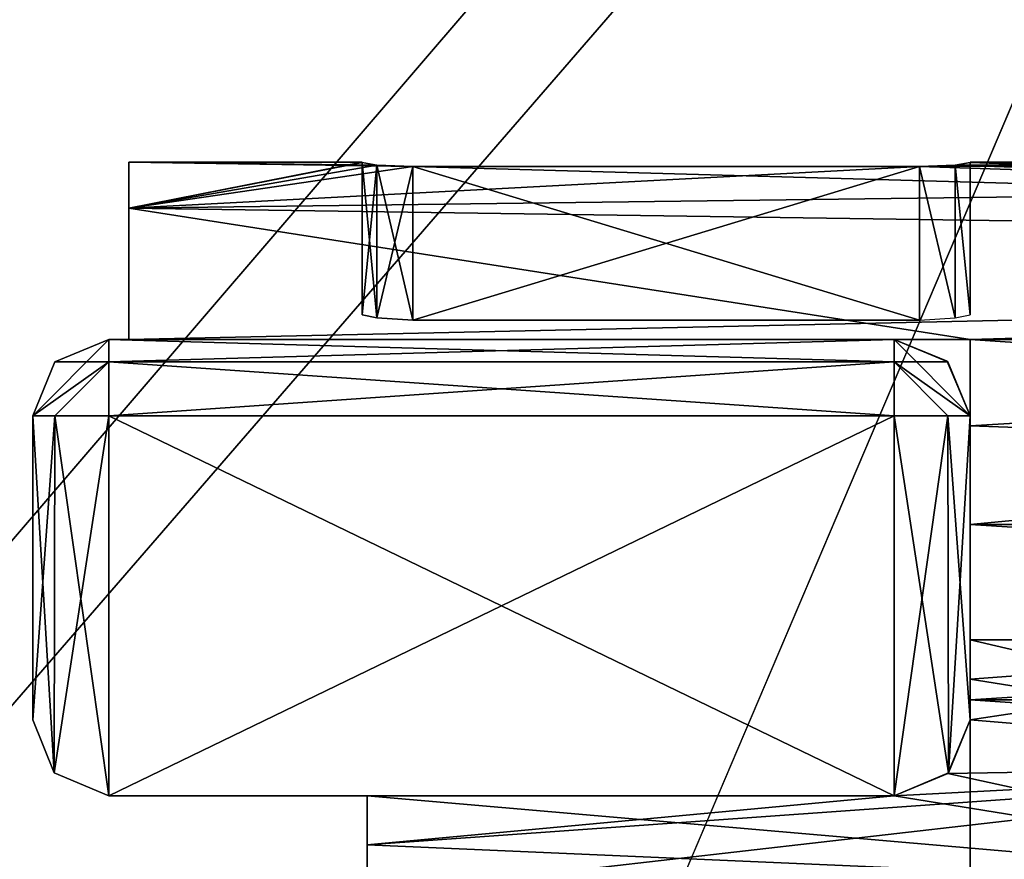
# Model space of a CAD drawing. Header units: millimetres. Extents: x -78 to 78, y -78 to 78.
# Tile 299 of 449: x 44.5 to 46.45, y 3.14 to 4.8. Entities that reach past the tile are written whole.
import ezdxf

# ---------------------------------------------------------------- set-up
doc = ezdxf.new("R2010")
doc.units = ezdxf.units.MM
doc.header["$LTSCALE"] = 41.718519
for name, color, linetype in [('10', 7, 'CONTINUOUS'), ('1745', 7, 'CONTINUOUS'), ('328', 7, 'CONTINUOUS'), ('344', 7, 'CONTINUOUS'), ('5529', 7, 'CONTINUOUS'), ('5530', 7, 'CONTINUOUS'), ('5534', 7, 'CONTINUOUS'), ('5541', 7, 'CONTINUOUS'), ('5544', 7, 'CONTINUOUS'), ('5545', 7, 'CONTINUOUS'), ('5549', 7, 'CONTINUOUS'), ('5555', 7, 'CONTINUOUS'), ('5556', 7, 'CONTINUOUS'), ('5559', 7, 'CONTINUOUS'), ('5566', 7, 'CONTINUOUS'), ('5567', 7, 'CONTINUOUS'), ('5569', 7, 'CONTINUOUS'), ('5576', 7, 'CONTINUOUS'), ('5577', 7, 'CONTINUOUS'), ('5627', 7, 'CONTINUOUS'), ('5630', 7, 'CONTINUOUS'), ('5631', 7, 'CONTINUOUS'), ('5632', 7, 'CONTINUOUS'), ('5635', 7, 'CONTINUOUS'), ('5638', 7, 'CONTINUOUS'), ('5639', 7, 'CONTINUOUS'), ('5642', 7, 'CONTINUOUS'), ('5643', 7, 'CONTINUOUS'), ('5644', 7, 'CONTINUOUS'), ('5646', 7, 'CONTINUOUS'), ('5647', 7, 'CONTINUOUS'), ('5649', 7, 'CONTINUOUS'), ('5650', 7, 'CONTINUOUS'), ('5651', 7, 'CONTINUOUS'), ('5652', 7, 'CONTINUOUS'), ('5653', 7, 'CONTINUOUS'), ('5655', 7, 'CONTINUOUS'), ('5656', 7, 'CONTINUOUS'), ('5657', 7, 'CONTINUOUS'), ('5659', 7, 'CONTINUOUS'), ('5660', 7, 'CONTINUOUS'), ('5661', 7, 'CONTINUOUS'), ('5663', 7, 'CONTINUOUS'), ('5664', 7, 'CONTINUOUS'), ('6', 7, 'CONTINUOUS'), ('748', 7, 'CONTINUOUS'), ('971', 7, 'CONTINUOUS')]:
    doc.layers.add(name, color=color, linetype=linetype)

msp = doc.modelspace()

# ---------------------------------------------------------------- linework, layer by layer
at = {"layer": '10', "linetype": 'CONTINUOUS'}
for points in [[(48.5, 30.5, -2), (49.5, -30.5, -2), (19.2675, 11.1265, -2), (48.5, 30.5, -2)], [(19.2675, 11.1265, -2), (49.5, -30.5, -2), (22.25, 0, -2), (19.2675, 11.1265, -2)]]:
    msp.add_3dface(points, dxfattribs=at)
at = {"layer": '1745', "linetype": 'CONTINUOUS'}
for points in [[(31.0424, -69.7372, 28.7), (51.0663, -56.737, 28.7), (75.9193, 7.9475, 28.7), (31.0424, -69.7372, 28.7)], [(31.0424, -69.7372, 28.7), (75.9193, 7.9475, 28.7), (53.7937, -21.0684, 28.7), (31.0424, -69.7372, 28.7)]]:
    msp.add_3dface(points, dxfattribs=at)
at = {"layer": '328', "linetype": 'CONTINUOUS'}
for points in [[(32.5, -30, 15), (15.5, 30, 15), (47.5, -30, 15), (32.5, -30, 15)], [(47.5, -30, 15), (15.5, 30, 15), (67, -30, 15), (47.5, -30, 15)], [(67, -30, 15), (15.5, 30, 15), (67.5, -30, 15), (67, -30, 15)], [(67.5, -30, 15), (15.5, 30, 15), (72.3187, -15.3427, 15), (67.5, -30, 15)], [(72.3187, -15.3427, 15), (15.5, 30, 15), (73.9493, 0, 15), (72.3187, -15.3427, 15)], [(73.9493, 0, 15), (15.5, 30, 15), (72.3187, 15.3427, 15), (73.9493, 0, 15)]]:
    msp.add_3dface(points, dxfattribs=at)
at = {"layer": '344', "linetype": 'CONTINUOUS'}
for points in [[(32.5, 30, 16.5), (15.5, -30, 16.5), (47.5, 30, 16.5), (32.5, 30, 16.5)], [(47.5, 30, 16.5), (15.5, -30, 16.5), (67, 30, 16.5), (47.5, 30, 16.5)], [(67, 30, 16.5), (15.5, -30, 16.5), (67.5, 30, 16.5), (67, 30, 16.5)], [(67.5, 30, 16.5), (15.5, -30, 16.5), (72.3187, 15.3427, 16.5), (67.5, 30, 16.5)], [(72.3187, 15.3427, 16.5), (15.5, -30, 16.5), (73.9493, 0, 16.5), (72.3187, 15.3427, 16.5)]]:
    msp.add_3dface(points, dxfattribs=at)
at = {"layer": '5529', "linetype": 'CONTINUOUS'}
for points in [[(45.2094, 4.5143, 6.3793), (45.28, 4.5113, 6.3499), (44.72, 4.5199, 6.4999), (45.2094, 4.5143, 6.3793)], [(44.72, 4.5199, 6.4999), (45.28, 4.5113, 6.3499), (44.72, 4.4293, 6.023), (44.72, 4.5199, 6.4999)], [(45.18, 4.519, 6.4499), (45.2094, 4.5143, 6.3793), (44.72, 4.5199, 6.4999), (45.18, 4.519, 6.4499)], [(45.18, 4.5199, 6.4999), (45.18, 4.519, 6.4499), (44.72, 4.5199, 6.4999), (45.18, 4.5199, 6.4999)], [(44.72, 4.4293, 6.023), (45.28, 4.5113, 6.3499), (51.88, 4.3266, 5.8186), (44.72, 4.4293, 6.023)], [(45.28, 4.5113, 6.3499), (46.28, 4.5113, 6.3499), (51.88, 4.3266, 5.8186), (45.28, 4.5113, 6.3499)], [(46.28, 4.5113, 6.3499), (46.3507, 4.5143, 6.3793), (51.88, 4.3266, 5.8186), (46.28, 4.5113, 6.3499)], [(46.3507, 4.5143, 6.3793), (46.38, 4.519, 6.4499), (51.88, 4.3266, 5.8186), (46.3507, 4.5143, 6.3793)], [(46.38, 4.519, 6.4499), (46.38, 4.5199, 6.4999), (51.88, 4.3266, 5.8186), (46.38, 4.519, 6.4499)], [(51.88, 4.3266, 5.8186), (46.38, 4.5199, 6.4999), (51.88, 4.5199, 6.4999), (51.88, 4.3266, 5.8186)], [(44.72, 4.1699, 5.6125), (44.72, 4.4293, 6.023), (46.38, 4.1699, 5.6125), (44.72, 4.1699, 5.6125)], [(46.38, 4.1699, 5.6125), (44.72, 4.4293, 6.023), (51.88, 4.3266, 5.8186), (46.38, 4.1699, 5.6125)], [(51.88, 3.8054, 5.3392), (46.38, 4.1699, 5.6125), (51.88, 4.3266, 5.8186), (51.88, 3.8054, 5.3392)], [(46.38, 3.9997, 5.4598), (46.38, 4.1699, 5.6125), (51.88, 3.8054, 5.3392), (46.38, 3.9997, 5.4598)], [(46.38, 3.8054, 5.3392), (46.38, 3.9997, 5.4598), (51.88, 3.8054, 5.3392), (46.38, 3.8054, 5.3392)]]:
    msp.add_3dface(points, dxfattribs=at)
at = {"layer": '5530', "linetype": 'CONTINUOUS'}
for points in [[(46.38, 4.519, 7.0499), (46.38, 4.5199, 6.9999), (46.38, 4.2187, 7.0499), (46.38, 4.519, 7.0499)], [(46.38, 4.5199, 6.9999), (46.38, 4.5199, 6.4999), (46.38, 4.2199, 6.9999), (46.38, 4.5199, 6.9999)], [(46.38, 4.2187, 7.0499), (46.38, 4.5199, 6.9999), (46.38, 4.2199, 6.9999), (46.38, 4.2187, 7.0499)], [(46.38, 4.5199, 6.4999), (46.38, 4.519, 6.4499), (46.38, 4.2199, 6.4999), (46.38, 4.5199, 6.4999)], [(46.38, 4.2199, 6.9999), (46.38, 4.5199, 6.4999), (46.38, 4.2199, 6.4999), (46.38, 4.2199, 6.9999)], [(46.38, 4.2199, 6.4999), (46.38, 4.519, 6.4499), (46.38, 4.2187, 6.4499), (46.38, 4.2199, 6.4999)]]:
    msp.add_3dface(points, dxfattribs=at)
at = {"layer": '5534', "linetype": 'CONTINUOUS'}
for points in [[(46.38, 4.5199, 6.9999), (51.88, 4.5199, 6.9999), (46.38, 4.5199, 6.4999), (46.38, 4.5199, 6.9999)], [(46.38, 4.5199, 6.4999), (51.88, 4.5199, 6.9999), (51.88, 4.5199, 6.4999), (46.38, 4.5199, 6.4999)]]:
    msp.add_3dface(points, dxfattribs=at)
at = {"layer": '5541', "linetype": 'CONTINUOUS'}
for points in [[(51.88, 4.3267, 7.6812), (51.88, 4.5199, 6.9999), (44.72, 4.4293, 7.4769), (51.88, 4.3267, 7.6812)], [(44.72, 4.4293, 7.4769), (51.88, 4.5199, 6.9999), (46.28, 4.5113, 7.1499), (44.72, 4.4293, 7.4769)], [(44.72, 4.5199, 6.9999), (44.72, 4.4293, 7.4769), (45.18, 4.5199, 6.9999), (44.72, 4.5199, 6.9999)], [(45.18, 4.5199, 6.9999), (44.72, 4.4293, 7.4769), (45.18, 4.519, 7.0499), (45.18, 4.5199, 6.9999)], [(45.18, 4.519, 7.0499), (44.72, 4.4293, 7.4769), (45.2093, 4.5143, 7.1206), (45.18, 4.519, 7.0499)], [(45.2093, 4.5143, 7.1206), (44.72, 4.4293, 7.4769), (45.28, 4.5113, 7.1499), (45.2093, 4.5143, 7.1206)], [(45.28, 4.5113, 7.1499), (44.72, 4.4293, 7.4769), (46.28, 4.5113, 7.1499), (45.28, 4.5113, 7.1499)], [(46.28, 4.5113, 7.1499), (51.88, 4.5199, 6.9999), (46.3506, 4.5143, 7.1206), (46.28, 4.5113, 7.1499)], [(51.88, 4.5199, 6.9999), (46.38, 4.519, 7.0499), (46.3506, 4.5143, 7.1206), (51.88, 4.5199, 6.9999)], [(46.38, 4.5199, 6.9999), (46.38, 4.519, 7.0499), (51.88, 4.5199, 6.9999), (46.38, 4.5199, 6.9999)], [(44.72, 4.1699, 7.8874), (51.88, 4.3267, 7.6812), (44.72, 4.4293, 7.4769), (44.72, 4.1699, 7.8874)], [(46.38, 4.1699, 7.8874), (51.88, 4.3267, 7.6812), (44.72, 4.1699, 7.8874), (46.38, 4.1699, 7.8874)], [(46.38, 4.1699, 7.8874), (46.38, 3.9997, 8.0401), (51.88, 4.3267, 7.6812), (46.38, 4.1699, 7.8874)], [(46.38, 3.9997, 8.0401), (46.38, 3.8054, 8.1607), (51.88, 4.3267, 7.6812), (46.38, 3.9997, 8.0401)], [(51.88, 4.3267, 7.6812), (46.38, 3.8054, 8.1607), (51.88, 3.8054, 8.1607), (51.88, 4.3267, 7.6812)]]:
    msp.add_3dface(points, dxfattribs=at)
at = {"layer": '5544', "linetype": 'CONTINUOUS'}
for points in [[(46.38, 3.8054, 8.1607), (46.38, 3.4595, 8.287), (51.88, 3.8054, 8.1607), (46.38, 3.8054, 8.1607)], [(51.88, 3.8054, 8.1607), (46.38, 3.4595, 8.287), (51.88, 3.4595, 8.287), (51.88, 3.8054, 8.1607)], [(46.38, 3.4595, 8.287), (46.38, 3.0938, 8.3299), (51.88, 3.4595, 8.287), (46.38, 3.4595, 8.287)], [(46.38, 3.0938, 8.3299), (51.88, 3.0938, 8.3299), (51.88, 3.4595, 8.287), (46.38, 3.0938, 8.3299)]]:
    msp.add_3dface(points, dxfattribs=at)
at = {"layer": '5545', "linetype": 'CONTINUOUS'}
for points in [[(46.38, 3.8054, 5.3392), (51.88, 3.8054, 5.3392), (51.88, 3.4595, 5.2129), (46.38, 3.8054, 5.3392)], [(46.38, 3.8054, 5.3392), (51.88, 3.4595, 5.2129), (46.38, 3.4595, 5.2129), (46.38, 3.8054, 5.3392)], [(51.88, 3.4595, 5.2129), (51.88, 3.0938, 5.1699), (46.38, 3.4595, 5.2129), (51.88, 3.4595, 5.2129)], [(46.38, 3.4595, 5.2129), (51.88, 3.0938, 5.1699), (46.38, 3.0938, 5.1699), (46.38, 3.4595, 5.2129)]]:
    msp.add_3dface(points, dxfattribs=at)
at = {"layer": '5549', "linetype": 'CONTINUOUS'}
for points in [[(46.38, 4.1699, 7.3122), (46.38, 3.9778, 7.6522), (46.38, 4.1699, 7.8874), (46.38, 4.1699, 7.3122)], [(46.38, 4.1699, 7.8874), (46.38, 3.9778, 7.6522), (46.38, 3.9997, 8.0401), (46.38, 4.1699, 7.8874)], [(46.38, 3.9997, 8.0401), (46.38, 3.9778, 7.6522), (46.38, 3.8054, 8.1607), (46.38, 3.9997, 8.0401)], [(46.38, 3.9778, 7.6522), (46.38, 3.6703, 7.8928), (46.38, 3.8054, 8.1607), (46.38, 3.9778, 7.6522)], [(46.38, 3.8054, 8.1607), (46.38, 3.6703, 7.8928), (46.38, 3.4595, 8.287), (46.38, 3.8054, 8.1607)], [(46.38, 3.6703, 7.8928), (46.38, 3.3901, 7.9952), (46.38, 3.4595, 8.287), (46.38, 3.6703, 7.8928)], [(46.38, 3.3901, 7.9952), (46.38, 3.0938, 8.0299), (46.38, 3.4595, 8.287), (46.38, 3.3901, 7.9952)], [(46.38, 3.4595, 8.287), (46.38, 3.0938, 8.0299), (46.38, 3.0938, 8.3299), (46.38, 3.4595, 8.287)]]:
    msp.add_3dface(points, dxfattribs=at)
at = {"layer": '5555', "linetype": 'CONTINUOUS'}
for points in [[(46.38, 4.1699, 5.6125), (46.38, 3.9997, 5.4598), (46.38, 4.1699, 6.1877), (46.38, 4.1699, 5.6125)], [(46.38, 4.1699, 6.1877), (46.38, 3.9997, 5.4598), (46.38, 3.9778, 5.8477), (46.38, 4.1699, 6.1877)], [(46.38, 3.9997, 5.4598), (46.38, 3.8054, 5.3392), (46.38, 3.9778, 5.8477), (46.38, 3.9997, 5.4598)], [(46.38, 3.9778, 5.8477), (46.38, 3.8054, 5.3392), (46.38, 3.6703, 5.6071), (46.38, 3.9778, 5.8477)], [(46.38, 3.8054, 5.3392), (46.38, 3.4595, 5.2129), (46.38, 3.6703, 5.6071), (46.38, 3.8054, 5.3392)], [(46.38, 3.6703, 5.6071), (46.38, 3.4595, 5.2129), (46.38, 3.3901, 5.5047), (46.38, 3.6703, 5.6071)], [(46.38, 3.4595, 5.2129), (46.38, 3.0938, 5.1699), (46.38, 3.3901, 5.5047), (46.38, 3.4595, 5.2129)], [(46.38, 3.0938, 5.1699), (46.38, 3.0938, 5.4699), (46.38, 3.3901, 5.5047), (46.38, 3.0938, 5.1699)]]:
    msp.add_3dface(points, dxfattribs=at)
at = {"layer": '5556', "linetype": 'CONTINUOUS'}
for points in [[(46.3507, 4.5143, 6.3793), (46.28, 4.5113, 6.3499), (46.3506, 4.2127, 6.3791), (46.3507, 4.5143, 6.3793)], [(46.28, 4.5113, 6.3499), (46.28, 4.2086, 6.3499), (46.3506, 4.2127, 6.3791), (46.28, 4.5113, 6.3499)], [(46.38, 4.2187, 6.4499), (46.3507, 4.5143, 6.3793), (46.3506, 4.2127, 6.3791), (46.38, 4.2187, 6.4499)], [(46.38, 4.2187, 6.4499), (46.38, 4.519, 6.4499), (46.3507, 4.5143, 6.3793), (46.38, 4.2187, 6.4499)]]:
    msp.add_3dface(points, dxfattribs=at)
at = {"layer": '5559', "linetype": 'CONTINUOUS'}
for points in [[(45.28, 4.5113, 7.1499), (46.28, 4.5113, 7.1499), (45.28, 4.2086, 7.1499), (45.28, 4.5113, 7.1499)], [(45.28, 4.2086, 7.1499), (46.28, 4.5113, 7.1499), (46.28, 4.2086, 7.1499), (45.28, 4.2086, 7.1499)]]:
    msp.add_3dface(points, dxfattribs=at)
at = {"layer": '5566', "linetype": 'CONTINUOUS'}
for points in [[(45.18, 4.519, 7.0499), (45.2093, 4.5143, 7.1206), (45.18, 4.2187, 7.0499), (45.18, 4.519, 7.0499)], [(45.18, 4.2187, 7.0499), (45.2093, 4.5143, 7.1206), (45.2094, 4.2127, 7.1208), (45.18, 4.2187, 7.0499)], [(45.2093, 4.5143, 7.1206), (45.28, 4.5113, 7.1499), (45.2094, 4.2127, 7.1208), (45.2093, 4.5143, 7.1206)], [(45.28, 4.5113, 7.1499), (45.28, 4.2086, 7.1499), (45.2094, 4.2127, 7.1208), (45.28, 4.5113, 7.1499)]]:
    msp.add_3dface(points, dxfattribs=at)
at = {"layer": '5567', "linetype": 'CONTINUOUS'}
for points in [[(45.18, 4.519, 6.4499), (45.18, 4.2187, 6.4499), (45.2094, 4.2127, 6.3792), (45.18, 4.519, 6.4499)], [(45.2094, 4.5143, 6.3793), (45.18, 4.519, 6.4499), (45.2094, 4.2127, 6.3792), (45.2094, 4.5143, 6.3793)], [(45.28, 4.2086, 6.3499), (45.28, 4.5113, 6.3499), (45.2094, 4.5143, 6.3793), (45.28, 4.2086, 6.3499)], [(45.28, 4.2086, 6.3499), (45.2094, 4.5143, 6.3793), (45.2094, 4.2127, 6.3792), (45.28, 4.2086, 6.3499)]]:
    msp.add_3dface(points, dxfattribs=at)
at = {"layer": '5569', "linetype": 'CONTINUOUS'}
for points in [[(46.28, 4.2086, 6.3499), (46.28, 4.5113, 6.3499), (45.28, 4.5113, 6.3499), (46.28, 4.2086, 6.3499)], [(45.28, 4.2086, 6.3499), (46.28, 4.2086, 6.3499), (45.28, 4.5113, 6.3499), (45.28, 4.2086, 6.3499)]]:
    msp.add_3dface(points, dxfattribs=at)
at = {"layer": '5576', "linetype": 'CONTINUOUS'}
for points in [[(44.72, 4.5199, 6.9999), (45.18, 4.5199, 6.9999), (45.18, 4.5199, 6.4999), (44.72, 4.5199, 6.9999)], [(44.72, 4.5199, 6.9999), (45.18, 4.5199, 6.4999), (44.72, 4.5199, 6.4999), (44.72, 4.5199, 6.9999)]]:
    msp.add_3dface(points, dxfattribs=at)
at = {"layer": '5577', "linetype": 'CONTINUOUS'}
for points in [[(45.18, 4.2199, 6.4999), (45.18, 4.5199, 6.9999), (45.18, 4.2199, 6.9999), (45.18, 4.2199, 6.4999)], [(45.18, 4.5199, 6.9999), (45.18, 4.2199, 6.4999), (45.18, 4.5199, 6.4999), (45.18, 4.5199, 6.9999)], [(45.18, 4.5199, 6.9999), (45.18, 4.519, 7.0499), (45.18, 4.2199, 6.9999), (45.18, 4.5199, 6.9999)], [(45.18, 4.2199, 6.4999), (45.18, 4.2187, 6.4499), (45.18, 4.5199, 6.4999), (45.18, 4.2199, 6.4999)], [(45.18, 4.5199, 6.4999), (45.18, 4.2187, 6.4499), (45.18, 4.519, 6.4499), (45.18, 4.5199, 6.4999)], [(45.18, 4.2199, 6.9999), (45.18, 4.519, 7.0499), (45.18, 4.2187, 7.0499), (45.18, 4.2199, 6.9999)]]:
    msp.add_3dface(points, dxfattribs=at)
at = {"layer": '5627', "color": 7, "linetype": 'CONTINUOUS'}
for points in [[(46.23, 4.1699, 8.5899), (46.23, 4.1699, 6.9599), (44.68, 4.1699, 8.5899), (46.23, 4.1699, 8.5899)], [(44.68, 4.1699, 8.5899), (46.23, 4.1699, 6.9599), (45.35, 4.1699, 6.7749), (44.68, 4.1699, 8.5899)], [(44.68, 4.1699, 4.9099), (44.68, 4.1699, 8.5899), (45.35, 4.1699, 6.7249), (44.68, 4.1699, 4.9099)], [(45.35, 4.1699, 6.7249), (44.68, 4.1699, 8.5899), (45.35, 4.1699, 6.7749), (45.35, 4.1699, 6.7249)], [(46.23, 4.1699, 4.9099), (44.68, 4.1699, 4.9099), (45.35, 4.1699, 6.7249), (46.23, 4.1699, 4.9099)], [(45.35, 4.1699, 6.7749), (46.23, 4.1699, 6.9599), (46.8, 4.1699, 6.7749), (45.35, 4.1699, 6.7749)], [(46.23, 4.1699, 6.54), (46.23, 4.1699, 4.9099), (45.35, 4.1699, 6.7249), (46.23, 4.1699, 6.54)], [(47.43, 4.1699, 6.54), (46.23, 4.1699, 6.54), (45.35, 4.1699, 6.7249), (47.43, 4.1699, 6.54)], [(47.43, 4.1699, 6.54), (45.35, 4.1699, 6.7249), (46.8, 4.1699, 6.7249), (47.43, 4.1699, 6.54)], [(46.23, 4.1699, 6.9599), (47.43, 4.1699, 6.9599), (46.8, 4.1699, 6.7749), (46.23, 4.1699, 6.9599)]]:
    msp.add_3dface(points, dxfattribs=at)
at = {"layer": '5630', "color": 7, "linetype": 'CONTINUOUS'}
for points in [[(46.38, 3.4999, 7.9046), (46.38, 3.4199, 7.9309), (47.43, 3.5779, 7.8729), (46.38, 3.4999, 7.9046)], [(47.43, 3.5779, 7.8729), (46.38, 3.4199, 7.9309), (47.43, 3.3326, 7.9529), (47.43, 3.5779, 7.8729)], [(46.38, 3.5779, 7.8729), (46.38, 3.4999, 7.9046), (47.43, 3.5779, 7.8729), (46.38, 3.5779, 7.8729)], [(46.38, 3.4199, 7.9309), (46.3362, 3.3143, 7.9567), (47.43, 3.3326, 7.9529), (46.38, 3.4199, 7.9309)], [(46.23, 3.2699, 7.9646), (45.19, 3.1733, 7.9761), (47.43, 3.3326, 7.9529), (46.23, 3.2699, 7.9646)], [(45.19, 3.1733, 7.9761), (45.19, 3.0761, 7.9799), (47.43, 3.3326, 7.9529), (45.19, 3.1733, 7.9761)], [(47.43, 3.3326, 7.9529), (45.19, 3.0761, 7.9799), (47.43, 3.0761, 7.9799), (47.43, 3.3326, 7.9529)], [(46.3362, 3.3143, 7.9567), (46.23, 3.2699, 7.9646), (47.43, 3.3326, 7.9529), (46.3362, 3.3143, 7.9567)], [(46.23, 3.2699, 7.9646), (45.19, 3.2699, 7.9646), (45.19, 3.1733, 7.9761), (46.23, 3.2699, 7.9646)]]:
    msp.add_3dface(points, dxfattribs=at)
at = {"layer": '5631', "color": 7, "linetype": 'CONTINUOUS'}
for points in [[(47.43, 3.5779, 5.6269), (47.43, 3.3326, 5.547), (46.38, 3.5779, 5.6269), (47.43, 3.5779, 5.6269)], [(46.38, 3.5779, 5.6269), (47.43, 3.3326, 5.547), (46.38, 3.4999, 5.5953), (46.38, 3.5779, 5.6269)], [(46.38, 3.4999, 5.5953), (47.43, 3.3326, 5.547), (46.38, 3.4199, 5.569), (46.38, 3.4999, 5.5953)], [(46.38, 3.4199, 5.569), (47.43, 3.3326, 5.547), (46.3358, 3.314, 5.5432), (46.38, 3.4199, 5.569)], [(47.43, 3.3326, 5.547), (47.43, 3.0761, 5.5199), (46.3358, 3.314, 5.5432), (47.43, 3.3326, 5.547)], [(47.43, 3.0761, 5.5199), (46.23, 3.2699, 5.5353), (46.3358, 3.314, 5.5432), (47.43, 3.0761, 5.5199)], [(45.19, 3.2699, 5.5353), (46.23, 3.2699, 5.5353), (47.43, 3.0761, 5.5199), (45.19, 3.2699, 5.5353)], [(45.19, 3.1733, 5.5238), (45.19, 3.2699, 5.5353), (47.43, 3.0761, 5.5199), (45.19, 3.1733, 5.5238)], [(45.19, 3.0761, 5.5199), (45.19, 3.1733, 5.5238), (47.43, 3.0761, 5.5199), (45.19, 3.0761, 5.5199)]]:
    msp.add_3dface(points, dxfattribs=at)
at = {"layer": '5632', "color": 7, "linetype": 'CONTINUOUS'}
for points in [[(45.19, 3.2699, 7.9646), (45.19, 3.2699, 5.5353), (45.19, 3.1733, 5.5238), (45.19, 3.2699, 7.9646)], [(45.19, 3.1733, 7.9761), (45.19, 3.2699, 7.9646), (45.19, 3.1733, 5.5238), (45.19, 3.1733, 7.9761)], [(45.19, 3.0761, 7.9799), (45.19, 3.1733, 7.9761), (45.19, 3.0761, 5.5199), (45.19, 3.0761, 7.9799)], [(45.19, 3.0761, 5.5199), (45.19, 3.1733, 7.9761), (45.19, 3.1733, 5.5238), (45.19, 3.0761, 5.5199)]]:
    msp.add_3dface(points, dxfattribs=at)
at = {"layer": '5635', "color": 7, "linetype": 'CONTINUOUS'}
for points in [[(46.23, 4.1699, 6.9599), (46.23, 4.1699, 8.5899), (46.3361, 4.126, 8.5899), (46.23, 4.1699, 6.9599)], [(46.3345, 4.1275, 7.2444), (46.23, 4.1699, 6.9599), (46.3361, 4.126, 8.5899), (46.3345, 4.1275, 7.2444)], [(46.38, 4.0199, 7.4867), (46.3345, 4.1275, 7.2444), (46.38, 4.0199, 8.5899), (46.38, 4.0199, 7.4867)], [(46.38, 4.0199, 8.5899), (46.3345, 4.1275, 7.2444), (46.3361, 4.126, 8.5899), (46.38, 4.0199, 8.5899)]]:
    msp.add_3dface(points, dxfattribs=at)
at = {"layer": '5638', "color": 7, "linetype": 'CONTINUOUS'}
for points in [[(46.23, 4.1699, 8.5899), (44.68, 4.1699, 8.5899), (44.68, 4.126, 8.696), (46.23, 4.1699, 8.5899)], [(46.23, 4.1699, 8.5899), (44.68, 4.126, 8.696), (46.23, 4.126, 8.696), (46.23, 4.1699, 8.5899)], [(44.68, 4.126, 8.696), (44.68, 4.0199, 8.7399), (46.23, 4.126, 8.696), (44.68, 4.126, 8.696)], [(44.68, 4.0199, 8.7399), (46.23, 4.0199, 8.7399), (46.23, 4.126, 8.696), (44.68, 4.0199, 8.7399)]]:
    msp.add_3dface(points, dxfattribs=at)
at = {"layer": '5639', "color": 7, "linetype": 'CONTINUOUS'}
for points in [[(46.3361, 4.126, 8.5899), (46.23, 4.1699, 8.5899), (46.23, 4.126, 8.696), (46.3361, 4.126, 8.5899)], [(46.38, 4.0199, 8.5899), (46.3361, 4.126, 8.5899), (46.23, 4.126, 8.696), (46.38, 4.0199, 8.5899)], [(46.23, 4.0199, 8.7399), (46.38, 4.0199, 8.5899), (46.23, 4.126, 8.696), (46.23, 4.0199, 8.7399)], [(46.38, 4.0199, 8.5899), (46.23, 4.0199, 8.7399), (46.3361, 4.0199, 8.696), (46.38, 4.0199, 8.5899)]]:
    msp.add_3dface(points, dxfattribs=at)
at = {"layer": '5642', "color": 7, "linetype": 'CONTINUOUS'}
for points in [[(46.23, 4.1699, 4.9099), (46.23, 4.1699, 6.54), (46.3343, 4.1277, 6.2558), (46.23, 4.1699, 4.9099)], [(46.23, 4.1699, 4.9099), (46.3343, 4.1277, 6.2558), (46.3361, 4.126, 4.9099), (46.23, 4.1699, 4.9099)], [(46.3343, 4.1277, 6.2558), (46.38, 4.0199, 6.0132), (46.3361, 4.126, 4.9099), (46.3343, 4.1277, 6.2558)], [(46.38, 4.0199, 6.0132), (46.38, 4.0199, 4.9099), (46.3361, 4.126, 4.9099), (46.38, 4.0199, 6.0132)]]:
    msp.add_3dface(points, dxfattribs=at)
at = {"layer": '5643', "color": 7, "linetype": 'CONTINUOUS'}
for points in [[(44.68, 4.1699, 8.5899), (44.68, 4.1699, 4.9099), (44.5739, 4.126, 4.9099), (44.68, 4.1699, 8.5899)], [(44.68, 4.1699, 8.5899), (44.5739, 4.126, 4.9099), (44.5739, 4.126, 8.5899), (44.68, 4.1699, 8.5899)], [(44.5739, 4.126, 4.9099), (44.53, 4.0199, 4.9099), (44.5739, 4.126, 8.5899), (44.5739, 4.126, 4.9099)], [(44.5739, 4.126, 8.5899), (44.53, 4.0199, 4.9099), (44.53, 4.0199, 8.5899), (44.5739, 4.126, 8.5899)]]:
    msp.add_3dface(points, dxfattribs=at)
at = {"layer": '5644', "color": 7, "linetype": 'CONTINUOUS'}
for points in [[(46.23, 3.2699, 8.7399), (46.3377, 3.3156, 8.6943), (46.23, 4.0199, 8.7399), (46.23, 3.2699, 8.7399)], [(46.23, 4.0199, 8.7399), (46.3377, 3.3156, 8.6943), (46.3361, 4.0199, 8.696), (46.23, 4.0199, 8.7399)], [(46.38, 3.4199, 8.5899), (46.38, 4.0199, 8.5899), (46.3361, 4.0199, 8.696), (46.38, 3.4199, 8.5899)], [(46.3377, 3.3156, 8.6943), (46.38, 3.4199, 8.5899), (46.3361, 4.0199, 8.696), (46.3377, 3.3156, 8.6943)]]:
    msp.add_3dface(points, dxfattribs=at)
at = {"layer": '5646', "color": 7, "linetype": 'CONTINUOUS'}
for points in [[(46.38, 3.4199, 5.569), (46.3358, 3.314, 5.5432), (46.38, 3.4199, 4.9099), (46.38, 3.4199, 5.569)], [(46.38, 3.4199, 4.9099), (46.3358, 3.314, 5.5432), (46.3377, 3.3156, 4.8056), (46.38, 3.4199, 4.9099)], [(46.23, 3.2699, 5.5353), (46.23, 3.2699, 4.7599), (46.3377, 3.3156, 4.8056), (46.23, 3.2699, 5.5353)], [(46.3358, 3.314, 5.5432), (46.23, 3.2699, 5.5353), (46.3377, 3.3156, 4.8056), (46.3358, 3.314, 5.5432)]]:
    msp.add_3dface(points, dxfattribs=at)
at = {"layer": '5647', "color": 7, "linetype": 'CONTINUOUS'}
for points in [[(45.19, 3.2699, 7.9646), (46.23, 3.2699, 8.7399), (44.68, 3.2699, 8.7399), (45.19, 3.2699, 7.9646)], [(45.19, 3.2699, 5.5353), (45.19, 3.2699, 7.9646), (44.68, 3.2699, 4.7599), (45.19, 3.2699, 5.5353)], [(44.68, 3.2699, 4.7599), (45.19, 3.2699, 7.9646), (44.68, 3.2699, 8.7399), (44.68, 3.2699, 4.7599)], [(46.23, 3.2699, 5.5353), (45.19, 3.2699, 5.5353), (44.68, 3.2699, 4.7599), (46.23, 3.2699, 5.5353)], [(46.23, 3.2699, 4.7599), (46.23, 3.2699, 5.5353), (44.68, 3.2699, 4.7599), (46.23, 3.2699, 4.7599)], [(46.23, 3.2699, 7.9646), (46.23, 3.2699, 8.7399), (45.19, 3.2699, 7.9646), (46.23, 3.2699, 7.9646)]]:
    msp.add_3dface(points, dxfattribs=at)
at = {"layer": '5649', "color": 7, "linetype": 'CONTINUOUS'}
for points in [[(44.68, 4.1699, 4.9099), (46.23, 4.1699, 4.9099), (46.23, 4.126, 4.8039), (44.68, 4.1699, 4.9099)], [(44.68, 4.1699, 4.9099), (46.23, 4.126, 4.8039), (44.68, 4.126, 4.8039), (44.68, 4.1699, 4.9099)], [(46.23, 4.126, 4.8039), (46.23, 4.0199, 4.7599), (44.68, 4.126, 4.8039), (46.23, 4.126, 4.8039)], [(46.23, 4.0199, 4.7599), (44.68, 4.0199, 4.7599), (44.68, 4.126, 4.8039), (46.23, 4.0199, 4.7599)]]:
    msp.add_3dface(points, dxfattribs=at)
at = {"layer": '5650', "color": 7, "linetype": 'CONTINUOUS'}
for points in [[(46.38, 4.0199, 4.9099), (46.23, 4.1699, 4.9099), (46.3361, 4.126, 4.9099), (46.38, 4.0199, 4.9099)], [(46.23, 4.1699, 4.9099), (46.38, 4.0199, 4.9099), (46.23, 4.126, 4.8039), (46.23, 4.1699, 4.9099)], [(46.23, 4.126, 4.8039), (46.38, 4.0199, 4.9099), (46.3361, 4.0199, 4.8039), (46.23, 4.126, 4.8039)], [(46.23, 4.0199, 4.7599), (46.23, 4.126, 4.8039), (46.3361, 4.0199, 4.8039), (46.23, 4.0199, 4.7599)]]:
    msp.add_3dface(points, dxfattribs=at)
at = {"layer": '5651', "color": 7, "linetype": 'CONTINUOUS'}
for points in [[(44.68, 4.1699, 8.5899), (44.5739, 4.126, 8.5899), (44.53, 4.0199, 8.5899), (44.68, 4.1699, 8.5899)], [(44.68, 4.1699, 8.5899), (44.53, 4.0199, 8.5899), (44.68, 4.126, 8.696), (44.68, 4.1699, 8.5899)], [(44.68, 4.126, 8.696), (44.53, 4.0199, 8.5899), (44.5739, 4.0199, 8.696), (44.68, 4.126, 8.696)], [(44.68, 4.0199, 8.7399), (44.68, 4.126, 8.696), (44.5739, 4.0199, 8.696), (44.68, 4.0199, 8.7399)]]:
    msp.add_3dface(points, dxfattribs=at)
at = {"layer": '5652', "color": 7, "linetype": 'CONTINUOUS'}
for points in [[(46.38, 4.0199, 7.4867), (46.38, 4.0199, 8.5899), (46.38, 3.8279, 7.713), (46.38, 4.0199, 7.4867)], [(46.38, 3.4199, 7.9309), (46.38, 4.0199, 8.5899), (46.38, 3.4199, 8.5899), (46.38, 3.4199, 7.9309)], [(46.38, 4.0199, 8.5899), (46.38, 3.4199, 7.9309), (46.38, 3.4999, 7.9046), (46.38, 4.0199, 8.5899)], [(46.38, 3.8279, 7.713), (46.38, 4.0199, 8.5899), (46.38, 3.5779, 7.8729), (46.38, 3.8279, 7.713)], [(46.38, 3.5779, 7.8729), (46.38, 4.0199, 8.5899), (46.38, 3.4999, 7.9046), (46.38, 3.5779, 7.8729)]]:
    msp.add_3dface(points, dxfattribs=at)
at = {"layer": '5653', "color": 7, "linetype": 'CONTINUOUS'}
for points in [[(46.38, 3.4199, 7.9309), (46.3377, 3.3156, 8.6943), (46.3362, 3.3143, 7.9567), (46.38, 3.4199, 7.9309)], [(46.38, 3.4199, 7.9309), (46.38, 3.4199, 8.5899), (46.3377, 3.3156, 8.6943), (46.38, 3.4199, 7.9309)], [(46.3377, 3.3156, 8.6943), (46.23, 3.2699, 8.7399), (46.3362, 3.3143, 7.9567), (46.3377, 3.3156, 8.6943)], [(46.3362, 3.3143, 7.9567), (46.23, 3.2699, 8.7399), (46.23, 3.2699, 7.9646), (46.3362, 3.3143, 7.9567)]]:
    msp.add_3dface(points, dxfattribs=at)
at = {"layer": '5655', "color": 7, "linetype": 'CONTINUOUS'}
for points in [[(46.38, 3.8279, 5.7869), (46.38, 3.4199, 4.9099), (46.38, 4.0199, 6.0132), (46.38, 3.8279, 5.7869)], [(46.38, 4.0199, 6.0132), (46.38, 3.4199, 4.9099), (46.38, 4.0199, 4.9099), (46.38, 4.0199, 6.0132)], [(46.38, 3.5779, 5.6269), (46.38, 3.4199, 4.9099), (46.38, 3.8279, 5.7869), (46.38, 3.5779, 5.6269)], [(46.38, 3.5779, 5.6269), (46.38, 3.4999, 5.5953), (46.38, 3.4199, 4.9099), (46.38, 3.5779, 5.6269)], [(46.38, 3.4999, 5.5953), (46.38, 3.4199, 5.569), (46.38, 3.4199, 4.9099), (46.38, 3.4999, 5.5953)]]:
    msp.add_3dface(points, dxfattribs=at)
at = {"layer": '5656', "color": 7, "linetype": 'CONTINUOUS'}
for points in [[(46.3377, 3.3156, 4.8056), (46.23, 3.2699, 4.7599), (46.3361, 4.0199, 4.8039), (46.3377, 3.3156, 4.8056)], [(46.23, 3.2699, 4.7599), (46.23, 4.0199, 4.7599), (46.3361, 4.0199, 4.8039), (46.23, 3.2699, 4.7599)], [(46.38, 4.0199, 4.9099), (46.3377, 3.3156, 4.8056), (46.3361, 4.0199, 4.8039), (46.38, 4.0199, 4.9099)], [(46.38, 3.4199, 4.9099), (46.3377, 3.3156, 4.8056), (46.38, 4.0199, 4.9099), (46.38, 3.4199, 4.9099)]]:
    msp.add_3dface(points, dxfattribs=at)
at = {"layer": '5657', "color": 7, "linetype": 'CONTINUOUS'}
for points in [[(44.68, 3.2699, 8.7399), (46.23, 3.2699, 8.7399), (44.68, 4.0199, 8.7399), (44.68, 3.2699, 8.7399)], [(44.68, 4.0199, 8.7399), (46.23, 3.2699, 8.7399), (46.23, 4.0199, 8.7399), (44.68, 4.0199, 8.7399)]]:
    msp.add_3dface(points, dxfattribs=at)
at = {"layer": '5659', "color": 7, "linetype": 'CONTINUOUS'}
for points in [[(44.53, 3.4199, 4.9099), (44.5723, 3.3156, 4.8056), (44.53, 3.4199, 8.5899), (44.53, 3.4199, 4.9099)], [(44.5723, 3.3156, 4.8056), (44.5723, 3.3156, 8.6943), (44.53, 3.4199, 8.5899), (44.5723, 3.3156, 4.8056)], [(44.68, 3.2699, 4.7599), (44.68, 3.2699, 8.7399), (44.5723, 3.3156, 8.6943), (44.68, 3.2699, 4.7599)], [(44.5723, 3.3156, 4.8056), (44.68, 3.2699, 4.7599), (44.5723, 3.3156, 8.6943), (44.5723, 3.3156, 4.8056)]]:
    msp.add_3dface(points, dxfattribs=at)
at = {"layer": '5660', "color": 7, "linetype": 'CONTINUOUS'}
for points in [[(44.53, 4.0199, 4.9099), (44.5739, 4.0199, 4.8039), (44.53, 3.4199, 4.9099), (44.53, 4.0199, 4.9099)], [(44.53, 3.4199, 4.9099), (44.5739, 4.0199, 4.8039), (44.5723, 3.3156, 4.8056), (44.53, 3.4199, 4.9099)], [(44.68, 4.0199, 4.7599), (44.68, 3.2699, 4.7599), (44.5723, 3.3156, 4.8056), (44.68, 4.0199, 4.7599)], [(44.5739, 4.0199, 4.8039), (44.68, 4.0199, 4.7599), (44.5723, 3.3156, 4.8056), (44.5739, 4.0199, 4.8039)]]:
    msp.add_3dface(points, dxfattribs=at)
at = {"layer": '5661', "color": 7, "linetype": 'CONTINUOUS'}
for points in [[(44.68, 4.1699, 4.9099), (44.68, 4.126, 4.8039), (44.5739, 4.126, 4.9099), (44.68, 4.1699, 4.9099)], [(44.68, 4.0199, 4.7599), (44.53, 4.0199, 4.9099), (44.68, 4.126, 4.8039), (44.68, 4.0199, 4.7599)], [(44.68, 4.126, 4.8039), (44.53, 4.0199, 4.9099), (44.5739, 4.126, 4.9099), (44.68, 4.126, 4.8039)], [(44.68, 4.0199, 4.7599), (44.5739, 4.0199, 4.8039), (44.53, 4.0199, 4.9099), (44.68, 4.0199, 4.7599)]]:
    msp.add_3dface(points, dxfattribs=at)
at = {"layer": '5663', "color": 7, "linetype": 'CONTINUOUS'}
for points in [[(46.23, 3.2699, 4.7599), (44.68, 3.2699, 4.7599), (46.23, 4.0199, 4.7599), (46.23, 3.2699, 4.7599)], [(46.23, 4.0199, 4.7599), (44.68, 3.2699, 4.7599), (44.68, 4.0199, 4.7599), (46.23, 4.0199, 4.7599)]]:
    msp.add_3dface(points, dxfattribs=at)
at = {"layer": '5664', "color": 7, "linetype": 'CONTINUOUS'}
for points in [[(44.5739, 4.0199, 8.696), (44.53, 4.0199, 8.5899), (44.5723, 3.3156, 8.6943), (44.5739, 4.0199, 8.696)], [(44.5723, 3.3156, 8.6943), (44.53, 4.0199, 8.5899), (44.53, 3.4199, 8.5899), (44.5723, 3.3156, 8.6943)], [(44.68, 3.2699, 8.7399), (44.5739, 4.0199, 8.696), (44.5723, 3.3156, 8.6943), (44.68, 3.2699, 8.7399)], [(44.68, 3.2699, 8.7399), (44.68, 4.0199, 8.7399), (44.5739, 4.0199, 8.696), (44.68, 3.2699, 8.7399)]]:
    msp.add_3dface(points, dxfattribs=at)
at = {"layer": '6', "linetype": 'CONTINUOUS'}
for points in [[(32.5, 33), (15.5, -33), (47.5, 33), (32.5, 33)], [(47.5, 33), (15.5, -33), (48.5, 31), (47.5, 33)], [(48.5, 31), (15.5, -33), (48.5, 30.5), (48.5, 31)], [(48.5, 30.5), (15.5, -33), (49.5, 30.5), (48.5, 30.5)], [(49.5, 30.5), (15.5, -33), (48.5, -30.5), (49.5, 30.5)]]:
    msp.add_3dface(points, dxfattribs=at)
at = {"layer": '748', "color": 7, "linetype": 'CONTINUOUS'}
for points in [[(25.3267, 4.305, 28.7), (23.3103, 1.4963, 28.7), (53.7537, 17.1708, 28.7), (25.3267, 4.305, 28.7)], [(53.7537, 17.1708, 28.7), (23.3103, 1.4963, 28.7), (56.4299, 0, 28.7), (53.7537, 17.1708, 28.7)], [(25.3127, 7.738, 28.7), (25.3267, 4.305, 28.7), (53.7537, 17.1708, 28.7), (25.3127, 7.738, 28.7)]]:
    msp.add_3dface(points, dxfattribs=at)
at = {"layer": '971', "color": 7, "linetype": 'CONTINUOUS'}
for points in [[(51.7312, 17.0098, 26.2), (39.8798, -10.8284, 26.2), (43.8263, 32.322, 26.2), (51.7312, 17.0098, 26.2)], [(52.088, -15.8852, 26.2), (39.8798, -10.8284, 26.2), (51.7312, 17.0098, 26.2), (52.088, -15.8852, 26.2)]]:
    msp.add_3dface(points, dxfattribs=at)

doc.saveas('drawing.dxf')
